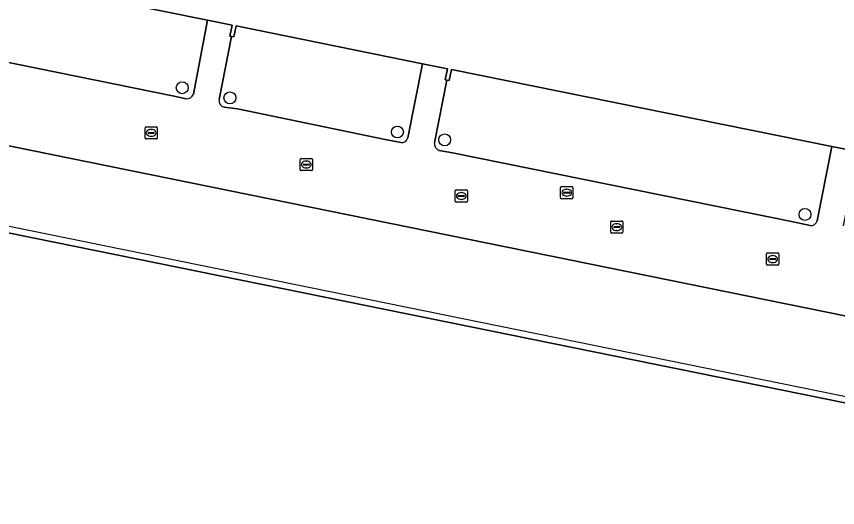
# Model space of a CAD drawing. Extents: x 157692 to 159674, y 381452 to 383291.
# Drawn here: x 158545.3 to 158612.5, y 381995.7 to 382035.9 of the extents above; entities that cross this region are included whole.
import ezdxf

# ---------------------------------------------------------------- set-up
doc = ezdxf.new("R2010")
doc.units = 0
for name, color, linetype in [('IMGEO_Boom', 7, 'Continuous'), ('IMGEO_Erf', 7, 'Continuous'), ('IMGEO_Kolk', 7, 'Continuous'), ('IMGEO_Pand', 7, 'Continuous'), ('IMGEO_Pand_overbouw', 7, 'Continuous'), ('IMGEO_Rijbaan_lokaal_open', 7, 'Continuous'), ('IMGEO_Rioolput', 7, 'Continuous')]:
    doc.layers.add(name, color=color, linetype=linetype)

msp = doc.modelspace()

# ---------------------------------------------------------------- linework, layer by layer
at = {"layer": 'IMGEO_Boom'}
for centre in [(158558.85, 382030.103), (158562.749, 382029.269), (158576.471, 382026.474), (158580.345, 382025.831), (158609.859, 382019.719)]:
    msp.add_circle(centre, 0.489, dxfattribs=at)
at = {"layer": 'IMGEO_Erf'}
for points in [[(158525.034, 382055.722), (158526.735, 382058.178), (158526.89, 382058.147), (158531.761, 382057.161), (158529.467, 382045.826), (158527.765, 382046.147), (158525.552, 382035.293), (158526.323, 382035.147), (158526.484, 382035.842), (158558.034, 382029.439), (158559.163, 382029.191)], [(158559.763, 382029.579), (158560.91, 382035.64), (158545.877, 382038.706), (158545.753, 382038.099), (158529.205, 382041.46)], [(158578.536, 382032.067), (158563.253, 382035.176), (158563.059, 382034.257), (158562.891, 382034.292), (158561.86, 382029.135)], [(158577.339, 382026.009), (158578.536, 382032.067)], [(158612.063, 382025.285), (158580.898, 382031.603), (158580.703, 382030.693), (158580.511, 382030.734), (158579.5, 382025.586)], [(158641.091, 382005.9), (158641.056, 382005.738), (158543.145, 382025.64), (158543.48, 382027.287), (158540.782, 382027.856), (158535.136, 382029.001), (158534.769, 382027.354), (158525.158, 382029.297), (158525.205, 382029.531)], [(158562.274, 382028.501), (158563.362, 382028.365), (158575.476, 382025.865), (158576.76, 382025.611)], [(158579.901, 382024.971), (158580.979, 382024.776), (158608.883, 382019.115), (158610.28, 382018.802)], [(158610.86, 382019.206), (158612.063, 382025.285)]]:
    msp.add_lwpolyline(points, dxfattribs=at)
msp.add_lwpolyline([(158628.896, 381977.861), (158551.508, 381993.562), (158546.79, 381994.52), (158537.238, 381996.458), (158537.162, 381995.98), (158535.731, 381988.998), (158519.182, 381992.341), (158521.352, 382003.003), (158519.908, 382003.291), (158520.013, 382003.834), (158522.34, 382003.369), (158523.175, 382007.551), (158523.336, 382008.252), (158526.141, 382021.958), (158633.426, 382000.171)], close=True, dxfattribs=at)
for centre, radius, start, end in [((158559.216, 382029.766), 0.578, 264.68933, 341.08947), ((158562.426, 382029.053), 0.572, 171.72824, 254.56058), ((158576.817, 382026.148), 0.54, 263.9437, 345.06494), ((158580.064, 382025.516), 0.569, 172.89319, 253.31813), ((158610.357, 382019.31), 0.514, 261.38414, 348.33428)]:
    msp.add_arc(centre, radius, start, end, dxfattribs=at)
at = {"layer": 'IMGEO_Kolk'}
for p, q in [((158555.801, 382025.977), (158555.801, 382026.829)), ((158555.876, 382026.903), (158556.728, 382026.903)), ((158556.06, 382026.397), (158556.06, 382026.409)), ((158556.498, 382026.36), (158556.1, 382026.36)), ((158556.103, 382026.446), (158556.501, 382026.446)), ((158556.289, 382026.683), (158556.314, 382026.683)), ((158556.544, 382026.409), (158556.544, 382026.397)), ((158556.802, 382026.829), (158556.802, 382025.977)), ((158556.728, 382025.903), (158555.876, 382025.903)), ((158556.312, 382026.123), (158556.287, 382026.123)), ((158568.589, 382024.308), (158569.441, 382024.308)), ((158568.514, 382023.382), (158568.514, 382024.234)), ((158568.773, 382023.802), (158568.773, 382023.814)), ((158569.211, 382023.765), (158568.813, 382023.765)), ((158568.816, 382023.851), (158569.214, 382023.851)), ((158569.002, 382024.088), (158569.027, 382024.088)), ((158569.257, 382023.814), (158569.257, 382023.802)), ((158569.515, 382024.234), (158569.515, 382023.382)), ((158569.441, 382023.308), (158568.589, 382023.308)), ((158569.025, 382023.528), (158569, 382023.528)), ((158581.207, 382020.805), (158581.207, 382021.657)), ((158581.282, 382021.731), (158582.134, 382021.731)), ((158582.208, 382021.657), (158582.208, 382020.805)), ((158581.466, 382021.225), (158581.466, 382021.237)), ((158581.904, 382021.188), (158581.506, 382021.188)), ((158581.509, 382021.274), (158581.907, 382021.274)), ((158581.718, 382020.951), (158581.693, 382020.951)), ((158581.695, 382021.511), (158581.72, 382021.511)), ((158581.95, 382021.237), (158581.95, 382021.225)), ((158582.134, 382020.731), (158581.282, 382020.731)), ((158593.943, 382018.255), (158593.943, 382019.107)), ((158594.018, 382019.181), (158594.87, 382019.181)), ((158594.431, 382018.961), (158594.456, 382018.961)), ((158594.944, 382019.107), (158594.944, 382018.255)), ((158594.202, 382018.675), (158594.202, 382018.687)), ((158594.64, 382018.638), (158594.242, 382018.638)), ((158594.245, 382018.724), (158594.643, 382018.724)), ((158594.454, 382018.401), (158594.429, 382018.401)), ((158594.686, 382018.687), (158594.686, 382018.675)), ((158594.87, 382018.181), (158594.018, 382018.181)), ((158606.717, 382015.638), (158606.717, 382016.49)), ((158606.792, 382016.564), (158607.644, 382016.564)), ((158607.205, 382016.344), (158607.23, 382016.344)), ((158607.718, 382016.49), (158607.718, 382015.638)), ((158607.644, 382015.564), (158606.792, 382015.564)), ((158606.976, 382016.058), (158606.976, 382016.07)), ((158607.414, 382016.021), (158607.016, 382016.021)), ((158607.019, 382016.107), (158607.417, 382016.107)), ((158607.228, 382015.784), (158607.203, 382015.784)), ((158607.46, 382016.07), (158607.46, 382016.058))]:
    msp.add_line(p, q, dxfattribs=at)
for points in [[(158555.801, 382025.977), (158555.801, 382026.829)], [(158555.876, 382026.903), (158556.728, 382026.903)], [(158556.802, 382026.829), (158556.802, 382025.977)], [(158556.728, 382025.903), (158555.876, 382025.903)], [(158568.589, 382024.308), (158569.441, 382024.308)], [(158568.514, 382023.382), (158568.514, 382024.234)], [(158569.515, 382024.234), (158569.515, 382023.382)], [(158569.441, 382023.308), (158568.589, 382023.308)], [(158581.207, 382020.805), (158581.207, 382021.657)], [(158581.282, 382021.731), (158582.134, 382021.731)], [(158582.208, 382021.657), (158582.208, 382020.805)], [(158582.134, 382020.731), (158581.282, 382020.731)], [(158593.943, 382018.255), (158593.943, 382019.107)], [(158594.018, 382019.181), (158594.87, 382019.181)], [(158594.944, 382019.107), (158594.944, 382018.255)], [(158594.87, 382018.181), (158594.018, 382018.181)], [(158606.717, 382015.638), (158606.717, 382016.49)], [(158606.792, 382016.564), (158607.644, 382016.564)], [(158607.718, 382016.49), (158607.718, 382015.638)], [(158607.644, 382015.564), (158606.792, 382015.564)]]:
    msp.add_lwpolyline(points, dxfattribs=at)
for centre, radius, start, end in [((158555.878, 382026.827), 0.0765, 91.55205, 178.44795), ((158555.878, 382026.827), 0.0765, 91.55205, 178.44795), ((158556.1, 382026.406), 0.0403, 85.87752, 175.75265), ((158556.097, 382026.396), 0.0366, 178.93798, 274.71019), ((158556.501, 382026.403), 0.043, 264.86636, 352.45326), ((158556.505, 382026.408), 0.0386, 1.73085, 96.63898), ((158556.726, 382026.827), 0.0765, 1.55205, 88.44795), ((158556.726, 382026.827), 0.0765, 1.55205, 88.44795), ((158555.878, 382025.979), 0.0765, 181.55205, 268.44795), ((158555.878, 382025.979), 0.0765, 181.55205, 268.44795), ((158556.726, 382025.979), 0.0765, 271.55205, 358.44795), ((158556.726, 382025.979), 0.0765, 271.55205, 358.44795), ((158568.591, 382024.232), 0.0765, 91.55205, 178.44795), ((158568.591, 382024.232), 0.0765, 91.55205, 178.44795), ((158569.439, 382024.232), 0.0765, 1.55205, 88.44795), ((158569.439, 382024.232), 0.0765, 1.55205, 88.44795), ((158568.813, 382023.811), 0.0403, 85.87752, 175.75265), ((158568.81, 382023.801), 0.0366, 178.93798, 274.71019), ((158569.214, 382023.808), 0.043, 264.86636, 352.45326), ((158569.218, 382023.813), 0.0386, 1.73085, 96.63898), ((158568.591, 382023.384), 0.0765, 181.55205, 268.44795), ((158568.591, 382023.384), 0.0765, 181.55205, 268.44795), ((158569.439, 382023.384), 0.0765, 271.55205, 358.44795), ((158569.439, 382023.384), 0.0765, 271.55205, 358.44795), ((158581.284, 382021.655), 0.0765, 91.55205, 178.44795), ((158581.284, 382021.655), 0.0765, 91.55205, 178.44795), ((158582.132, 382021.655), 0.0765, 1.55205, 88.44795), ((158582.132, 382021.655), 0.0765, 1.55205, 88.44795), ((158581.506, 382021.234), 0.0403, 85.87752, 175.75265), ((158581.503, 382021.224), 0.0366, 178.93798, 274.71019), ((158581.907, 382021.231), 0.043, 264.86636, 352.45326), ((158581.911, 382021.236), 0.0386, 1.73085, 96.63898), ((158581.284, 382020.807), 0.0765, 181.55205, 268.44795), ((158581.284, 382020.807), 0.0765, 181.55205, 268.44795), ((158582.132, 382020.807), 0.0765, 271.55205, 358.44795), ((158582.132, 382020.807), 0.0765, 271.55205, 358.44795), ((158594.02, 382019.105), 0.0765, 91.55205, 178.44795), ((158594.02, 382019.105), 0.0765, 91.55205, 178.44795), ((158594.868, 382019.105), 0.0765, 1.55205, 88.44795), ((158594.868, 382019.105), 0.0765, 1.55205, 88.44795), ((158594.02, 382018.257), 0.0765, 181.55205, 268.44795), ((158594.02, 382018.257), 0.0765, 181.55205, 268.44795), ((158594.242, 382018.684), 0.0403, 85.87752, 175.75265), ((158594.239, 382018.674), 0.0366, 178.93798, 274.71019), ((158594.643, 382018.681), 0.043, 264.86636, 352.45326), ((158594.647, 382018.686), 0.0386, 1.73085, 96.63898), ((158594.868, 382018.257), 0.0765, 271.55205, 358.44795), ((158594.868, 382018.257), 0.0765, 271.55205, 358.44795), ((158606.794, 382016.488), 0.0765, 91.55205, 178.44795), ((158606.794, 382016.488), 0.0765, 91.55205, 178.44795), ((158607.642, 382016.488), 0.0765, 1.55205, 88.44795), ((158607.642, 382016.488), 0.0765, 1.55205, 88.44795), ((158606.794, 382015.64), 0.0765, 181.55205, 268.44795), ((158606.794, 382015.64), 0.0765, 181.55205, 268.44795), ((158607.016, 382016.067), 0.0403, 85.87752, 175.75265), ((158607.013, 382016.057), 0.0366, 178.93798, 274.71019), ((158607.417, 382016.064), 0.043, 264.86636, 352.45326), ((158607.421, 382016.069), 0.0386, 1.73085, 96.63898), ((158607.642, 382015.64), 0.0765, 271.55205, 358.44795), ((158607.642, 382015.64), 0.0765, 271.55205, 358.44795)]:
    msp.add_arc(centre, radius, start, end, dxfattribs=at)
for centre, major_axis, ratio, start_param, end_param in [((158556.288, 382026.403), (-0.387, 0.002), 0.722429, 4.712389, 7.853982), ((158556.313, 382026.403), (-0.39, 0.002), 0.717154, 1.570796, 4.712389), ((158569.001, 382023.808), (-0.387, 0.002), 0.722429, 4.712389, 7.853982), ((158569.026, 382023.808), (-0.39, 0.002), 0.717154, 1.570796, 4.712389), ((158581.694, 382021.231), (-0.387, 0.002), 0.722429, 4.712389, 7.853982), ((158581.719, 382021.231), (-0.39, 0.002), 0.717154, 1.570796, 4.712389), ((158594.43, 382018.681), (-0.387, 0.002), 0.722429, 4.712389, 7.853982), ((158594.455, 382018.681), (-0.39, 0.002), 0.717154, 1.570796, 4.712389), ((158607.204, 382016.064), (-0.387, 0.002), 0.722429, 4.712389, 7.853982), ((158607.229, 382016.064), (-0.39, 0.002), 0.717154, 1.570796, 4.712389)]:
    msp.add_ellipse(centre, major_axis=major_axis, ratio=ratio, start_param=start_param, end_param=end_param, dxfattribs=at)
at = {"layer": 'IMGEO_Pand'}
msp.add_lwpolyline([(158545.877, 382038.706), (158560.91, 382035.64), (158562.937, 382035.227), (158562.746, 382034.323), (158562.891, 382034.292), (158563.059, 382034.257), (158563.253, 382035.176), (158578.536, 382032.067), (158580.581, 382031.651), (158580.39, 382030.76), (158580.511, 382030.734), (158580.703, 382030.693), (158580.898, 382031.603), (158612.063, 382025.285), (158614.102, 382024.872)], dxfattribs=at)
msp.add_lwpolyline([(158520.013, 382003.834), (158519.908, 382003.291), (158521.352, 382003.003), (158519.182, 381992.341), (158535.731, 381988.998), (158537.162, 381995.98), (158537.238, 381996.458), (158546.79, 381994.52), (158551.508, 381993.562), (158628.896, 381977.861), (158633.426, 382000.171), (158526.141, 382021.958), (158523.336, 382008.252), (158523.175, 382007.551), (158522.34, 382003.369)], close=True, dxfattribs=at)
at = {"layer": 'IMGEO_Pand_overbouw'}
msp.add_lwpolyline([(158537.162, 381995.98), (158546.696, 381994.043), (158551.412, 381993.084), (158629.29, 381977.261), (158634.018, 382000.555), (158541.821, 382019.31), (158541.878, 382019.607), (158525.478, 382022.916), (158522.548, 382008.404), (158522.41, 382007.723), (158523.175, 382007.551), (158523.336, 382008.252), (158526.141, 382021.958), (158633.426, 382000.171), (158628.896, 381977.861), (158551.508, 381993.562), (158546.79, 381994.52), (158537.238, 381996.458)], close=True, dxfattribs=at)
at = {"layer": 'IMGEO_Rijbaan_lokaal_open'}
for points in [[(158559.163, 382029.191), (158558.034, 382029.439), (158526.484, 382035.842), (158526.323, 382035.147), (158525.552, 382035.293), (158524.275, 382030.209), (158524.803, 382030.122)], [(158561.86, 382029.135), (158562.891, 382034.292), (158562.746, 382034.323), (158562.937, 382035.227), (158560.91, 382035.64), (158559.763, 382029.579)], [(158579.5, 382025.586), (158580.511, 382030.734), (158580.39, 382030.76), (158580.581, 382031.651), (158578.536, 382032.067), (158577.339, 382026.009)], [(158525.205, 382029.531), (158525.158, 382029.297), (158534.769, 382027.354), (158535.136, 382029.001), (158540.782, 382027.856), (158543.48, 382027.287), (158543.145, 382025.64), (158641.056, 382005.738), (158641.091, 382005.9)], [(158576.76, 382025.611), (158575.476, 382025.865), (158563.362, 382028.365), (158562.274, 382028.501)], [(158580.979, 382024.776), (158579.901, 382024.971)], [(158613.009, 382018.792), (158614.06, 382023.918), (158613.903, 382023.952), (158614.102, 382024.872), (158612.063, 382025.285), (158610.86, 382019.206)], [(158610.28, 382018.802), (158608.883, 382019.115), (158580.979, 382024.776)]]:
    msp.add_lwpolyline(points, dxfattribs=at)
for centre, radius, start, end in [((158559.216, 382029.766), 0.578, 264.68933, 341.08947), ((158562.426, 382029.053), 0.572, 171.72824, 254.56058), ((158576.817, 382026.148), 0.54, 263.9437, 345.06494), ((158580.064, 382025.516), 0.569, 172.89319, 253.31813), ((158610.357, 382019.31), 0.514, 261.38414, 348.33428)]:
    msp.add_arc(centre, radius, start, end, dxfattribs=at)
at = {"layer": 'IMGEO_Rioolput'}
for p, q in [((158589.844, 382021.081), (158589.844, 382021.933)), ((158589.919, 382022.007), (158590.771, 382022.007)), ((158590.146, 382021.55), (158590.544, 382021.55)), ((158590.332, 382021.787), (158590.357, 382021.787)), ((158590.845, 382021.933), (158590.845, 382021.081)), ((158590.771, 382021.007), (158589.919, 382021.007)), ((158590.103, 382021.501), (158590.103, 382021.513)), ((158590.541, 382021.464), (158590.143, 382021.464)), ((158590.355, 382021.227), (158590.33, 382021.227)), ((158590.587, 382021.513), (158590.587, 382021.501))]:
    msp.add_line(p, q, dxfattribs=at)
for points in [[(158589.844, 382021.081), (158589.844, 382021.933)], [(158589.919, 382022.007), (158590.771, 382022.007)], [(158590.845, 382021.933), (158590.845, 382021.081)], [(158590.771, 382021.007), (158589.919, 382021.007)]]:
    msp.add_lwpolyline(points, dxfattribs=at)
for centre, radius, start, end in [((158589.921, 382021.931), 0.0765, 91.55205, 178.44795), ((158589.921, 382021.931), 0.0765, 91.55205, 178.44795), ((158590.143, 382021.51), 0.0403, 85.87752, 175.75265), ((158590.548, 382021.512), 0.0386, 1.73085, 96.63898), ((158590.769, 382021.931), 0.0765, 1.55205, 88.44795), ((158590.769, 382021.931), 0.0765, 1.55205, 88.44795), ((158589.921, 382021.083), 0.0765, 181.55205, 268.44795), ((158589.921, 382021.083), 0.0765, 181.55205, 268.44795), ((158590.14, 382021.5), 0.0366, 178.93798, 274.71019), ((158590.544, 382021.507), 0.043, 264.86636, 352.45326), ((158590.769, 382021.083), 0.0765, 271.55205, 358.44795), ((158590.769, 382021.083), 0.0765, 271.55205, 358.44795)]:
    msp.add_arc(centre, radius, start, end, dxfattribs=at)
for centre, major_axis, ratio, start_param, end_param in [((158590.331, 382021.507), (-0.387, 0.002), 0.722429, 4.712389, 7.853982), ((158590.356, 382021.507), (-0.39, 0.002), 0.717154, 1.570796, 4.712389)]:
    msp.add_ellipse(centre, major_axis=major_axis, ratio=ratio, start_param=start_param, end_param=end_param, dxfattribs=at)

doc.saveas('drawing.dxf')
